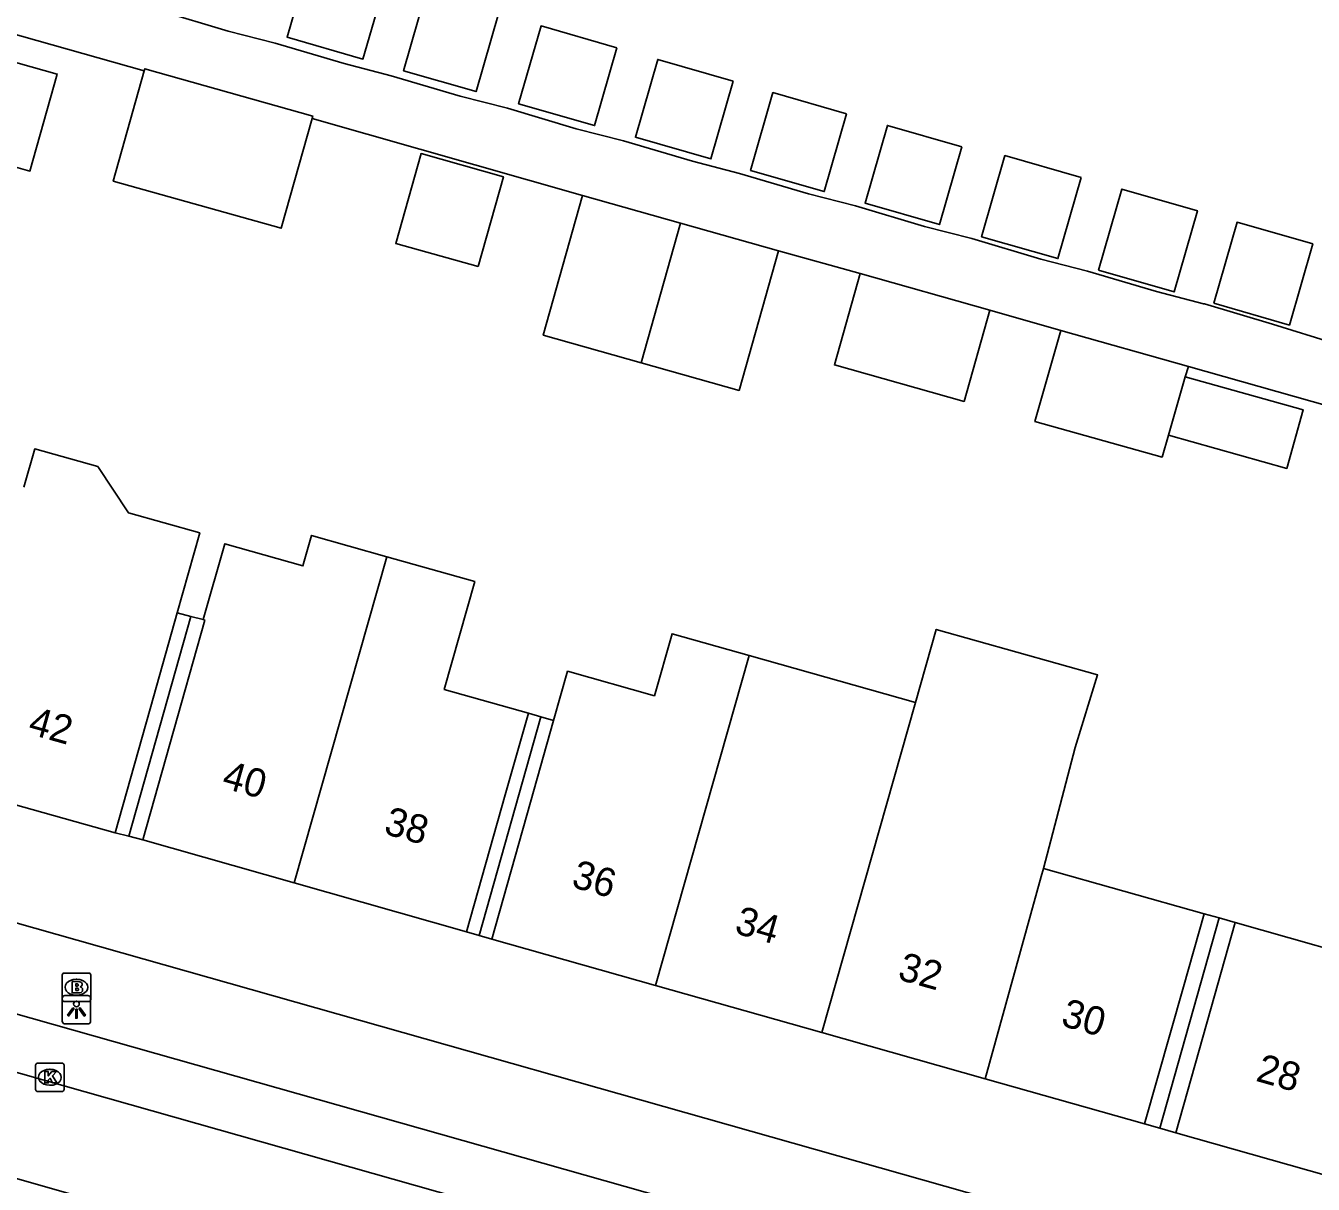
# Model space of a CAD drawing. Extents: x 158087 to 159494, y 382905 to 383981.
# Drawn here: x 158851.83 to 158897.02, y 383296.75 to 383337.43 of the extents above; entities that cross this region are included whole.
import ezdxf

# ---------------------------------------------------------------- set-up
doc = ezdxf.new("R2010")
doc.units = 0
for name, color, linetype in [('IMGEO_Brandkraan', 7, 'Continuous'), ('IMGEO_Kolk', 7, 'Continuous'), ('IMGEO_Lichtpunt', 7, 'Continuous'), ('IMGEO_Pand', 7, 'Continuous'), ('IMGEO_Pand_nummerreeks', 7, 'Continuous'), ('IMGEO_Pand_overbouw', 7, 'Continuous'), ('IMGEO_Rijbaan_lokaal_gesloten', 7, 'Continuous'), ('IMGEO_Voetpad_open', 7, 'Continuous')]:
    doc.layers.add(name, color=color, linetype=linetype)

msp = doc.modelspace()

# ---------------------------------------------------------------- linework, layer by layer
at = {"layer": 'IMGEO_Brandkraan'}
for p, q in [((158853.185, 383304.168), (158854.037, 383304.168)), ((158853.11, 383303.242), (158853.11, 383304.094)), ((158853.598, 383303.948), (158853.623, 383303.948)), ((158854.111, 383304.094), (158854.111, 383303.242)), ((158853.621, 383303.388), (158853.596, 383303.388)), ((158854.037, 383303.168), (158853.185, 383303.168))]:
    msp.add_line(p, q, dxfattribs=at)
for points in [[(158853.185, 383304.168), (158854.037, 383304.168)], [(158853.11, 383303.242), (158853.11, 383304.094)], [(158853.458, 383303.868), (158853.458, 383303.468), (158853.671, 383303.468)], [(158853.689, 383303.868), (158853.458, 383303.868)], [(158853.637, 383303.787), (158853.583, 383303.787), (158853.583, 383303.711)], [(158853.583, 383303.711), (158853.636, 383303.711)], [(158854.111, 383304.094), (158854.111, 383303.242)], [(158853.645, 383303.635), (158853.583, 383303.635), (158853.583, 383303.554)], [(158853.583, 383303.554), (158853.645, 383303.554)], [(158854.037, 383303.168), (158853.185, 383303.168)]]:
    msp.add_lwpolyline(points, dxfattribs=at)
for centre, radius, start, end in [((158853.187, 383304.092), 0.0765, 91.552, 178.448), ((158853.187, 383304.092), 0.0765, 91.552, 178.448), ((158854.035, 383304.092), 0.0765, 1.552, 88.448), ((158854.035, 383304.092), 0.0765, 1.552, 88.448), ((158853.638, 383303.749), 0.0379, 267.8285, 90.9355), ((158853.693, 383303.723), 0.145, 59.4692, 91.5367), ((158853.718, 383303.77), 0.0922, 285.5137, 58.1501), ((158853.723, 383303.578), 0.105, 301.3115, 78.989), ((158853.187, 383303.244), 0.0765, 181.552, 268.448), ((158853.187, 383303.244), 0.0765, 181.552, 268.448), ((158853.646, 383303.594), 0.0404, 269.8759, 90.5077), ((158853.677, 383303.719), 0.251, 268.6676, 293.5347), ((158854.035, 383303.244), 0.0765, 271.552, 358.448), ((158854.035, 383303.244), 0.0765, 271.552, 358.448)]:
    msp.add_arc(centre, radius, start, end, dxfattribs=at)
for centre, major_axis, ratio, start_param, end_param in [((158853.597, 383303.668), (-0.387, 0.002), 0.722429, 4.712389, 7.853982), ((158853.622, 383303.668), (-0.39, 0.002), 0.717154, 1.570796, 4.712389)]:
    msp.add_ellipse(centre, major_axis=major_axis, ratio=ratio, start_param=start_param, end_param=end_param, dxfattribs=at)
at = {"layer": 'IMGEO_Kolk'}
for p, q in [((158852.251, 383301.007), (158853.103, 383301.007)), ((158852.176, 383300.081), (158852.176, 383300.933)), ((158852.664, 383300.787), (158852.689, 383300.787)), ((158853.177, 383300.933), (158853.177, 383300.081)), ((158852.687, 383300.227), (158852.662, 383300.227)), ((158853.103, 383300.007), (158852.251, 383300.007))]:
    msp.add_line(p, q, dxfattribs=at)
for points in [[(158852.251, 383301.007), (158853.103, 383301.007)], [(158852.176, 383300.081), (158852.176, 383300.933)], [(158852.497, 383300.707), (158852.62, 383300.707), (158852.62, 383300.556), (158852.75, 383300.707), (158852.914, 383300.707), (158852.768, 383300.556), (158852.921, 383300.307), (158852.769, 383300.307), (158852.684, 383300.471), (158852.62, 383300.404), (158852.62, 383300.307), (158852.497, 383300.307), (158852.497, 383300.707)], [(158853.177, 383300.933), (158853.177, 383300.081)], [(158853.103, 383300.007), (158852.251, 383300.007)]]:
    msp.add_lwpolyline(points, dxfattribs=at)
for centre, start, end in [((158852.253, 383300.931), 91.552, 178.448), ((158852.253, 383300.931), 91.552, 178.448), ((158853.101, 383300.931), 1.552, 88.448), ((158853.101, 383300.931), 1.552, 88.448), ((158852.253, 383300.083), 181.552, 268.448), ((158852.253, 383300.083), 181.552, 268.448), ((158853.101, 383300.083), 271.552, 358.448), ((158853.101, 383300.083), 271.552, 358.448)]:
    msp.add_arc(centre, 0.0765, start, end, dxfattribs=at)
for centre, major_axis, ratio, start_param, end_param in [((158852.663, 383300.507), (-0.387, 0.002), 0.722429, 4.712389, 7.853982), ((158852.688, 383300.507), (-0.39, 0.002), 0.717154, 1.570796, 4.712389)]:
    msp.add_ellipse(centre, major_axis=major_axis, ratio=ratio, start_param=start_param, end_param=end_param, dxfattribs=at)
at = {"layer": 'IMGEO_Lichtpunt'}
for p, q in [((158853.111, 383303.284), (158853.111, 383302.477)), ((158853.111, 383303.284), (158853.111, 383302.477)), ((158854.013, 383303.379), (158853.205, 383303.379)), ((158854.013, 383303.379), (158853.205, 383303.379)), ((158854.107, 383302.477), (158854.107, 383303.284)), ((158854.107, 383302.477), (158854.107, 383303.284)), ((158853.205, 383302.383), (158854.013, 383302.383)), ((158853.205, 383302.383), (158854.013, 383302.383))]:
    msp.add_line(p, q, dxfattribs=at)
for points in [[(158853.485, 383302.948), (158853.524, 383302.92), (158853.336, 383302.658), (158853.298, 383302.685), (158853.485, 383302.948)], [(158853.587, 383302.9), (158853.634, 383302.9), (158853.634, 383302.578), (158853.587, 383302.578), (158853.587, 383302.9)], [(158853.697, 383302.92), (158853.735, 383302.947), (158853.922, 383302.685), (158853.883, 383302.657), (158853.697, 383302.92)]]:
    msp.add_lwpolyline(points, dxfattribs=at)
msp.add_circle((158853.61, 383303.082), 0.0994, dxfattribs=at)
for centre, start, end in [((158853.205, 383303.284), 90, 180), ((158853.205, 383303.284), 90, 180), ((158854.013, 383303.284), 0, 90), ((158854.013, 383303.284), 0, 90), ((158853.205, 383302.477), 180, 270), ((158853.205, 383302.477), 180, 270), ((158854.013, 383302.477), 270, 0), ((158854.013, 383302.477), 270, 360)]:
    msp.add_arc(centre, 0.0946, start, end, dxfattribs=at)
at = {"layer": 'IMGEO_Pand'}
for points in [[(158864.451, 383338.989), (158863.666, 383336.258), (158861.001, 383337.024), (158861.786, 383339.755), (158864.451, 383338.989)], [(158868.418, 383337.85), (158865.875, 383338.58), (158865.091, 383335.849), (158867.633, 383335.119), (158868.418, 383337.85)], [(158872.577, 383336.656), (158869.915, 383337.42), (158869.13, 383334.689), (158871.793, 383333.924), (158872.577, 383336.656)], [(158849.647, 383336.656), (158852.934, 383335.729), (158851.976, 383332.328), (158848.688, 383333.255)], [(158876.66, 383335.483), (158875.876, 383332.752), (158873.226, 383333.513), (158874.011, 383336.244), (158876.66, 383335.483)], [(158861.881, 383334.175), (158860.793, 383330.316), (158854.899, 383331.977), (158855.988, 383335.844)], [(158855.988, 383335.844), (158856.009, 383335.918), (158861.904, 383334.256), (158861.881, 383334.175)], [(158880.642, 383334.339), (158878.052, 383335.083), (158877.268, 383332.352), (158879.858, 383331.608), (158880.642, 383334.339)], [(158884.683, 383333.179), (158882.071, 383333.929), (158881.287, 383331.198), (158883.899, 383330.448), (158884.683, 383333.179)], [(158867.707, 383328.972), (158864.819, 383329.786), (158865.708, 383332.939), (158868.596, 383332.125), (158867.707, 383328.972)], [(158888.875, 383332.102), (158886.197, 383332.871), (158885.379, 383330.023), (158888.057, 383329.254), (158888.875, 383332.102)], [(158889.477, 383328.846), (158892.136, 383328.082), (158892.954, 383330.931), (158890.295, 383331.694), (158889.477, 383328.846)], [(158873.424, 383325.595), (158869.991, 383326.563), (158871.372, 383331.463)], [(158871.372, 383331.463), (158874.808, 383330.495)], [(158874.808, 383330.495), (158873.424, 383325.595)], [(158874.808, 383330.495), (158878.247, 383329.526)], [(158893.528, 383327.683), (158896.18, 383326.921), (158896.998, 383329.769), (158894.346, 383330.531), (158893.528, 383327.683)], [(158878.247, 383329.526), (158876.867, 383324.625), (158873.424, 383325.595)], [(158885.671, 383327.438), (158884.763, 383324.239), (158880.211, 383325.522), (158881.115, 383328.728)], [(158885.671, 383327.438), (158881.115, 383328.728)], [(158891.934, 383323.049), (158891.711, 383322.281), (158887.25, 383323.539), (158888.156, 383326.734)], [(158888.156, 383326.734), (158892.634, 383325.466)], [(158892.634, 383325.466), (158892.528, 383325.101)], [(158892.528, 383325.101), (158896.666, 383323.945), (158896.091, 383321.887), (158891.934, 383323.049)], [(158891.934, 383323.049), (158892.528, 383325.101)], [(158851.766, 383321.224), (158852.147, 383322.573), (158854.359, 383321.948), (158855.434, 383320.328), (158857.939, 383319.62), (158857.145, 383316.81), (158856.324, 383313.903), (158854.965, 383309.091), (158848.837, 383310.816)], [(158861.249, 383307.333), (158855.934, 383308.844), (158857.292, 383313.656), (158858.113, 383316.563), (158858.06, 383316.577), (158858.813, 383319.239), (158861.56, 383318.462), (158861.863, 383319.532), (158864.498, 383318.787)], [(158864.498, 383318.787), (158867.587, 383317.913), (158866.516, 383314.124), (158869.471, 383313.289), (158868.662, 383310.424), (158867.303, 383305.612), (158861.249, 383307.333)], [(158864.498, 383318.787), (158861.249, 383307.333)], [(158873.928, 383303.734), (158868.189, 383305.36), (158869.548, 383310.172), (158870.357, 383313.039), (158870.845, 383314.764), (158873.897, 383313.901), (158874.514, 383316.083), (158877.215, 383315.319)], [(158883.063, 383313.666), (158883.789, 383316.233), (158889.449, 383314.633), (158888.657, 383312.084), (158887.551, 383307.844)], [(158873.928, 383303.734), (158877.215, 383315.319)], [(158877.215, 383315.319), (158883.063, 383313.666)], [(158883.063, 383313.666), (158879.776, 383302.077)], [(158887.551, 383307.844), (158893.19, 383306.249), (158892.46, 383303.681), (158891.092, 383298.871), (158885.505, 383300.454)], [(158885.505, 383300.454), (158887.471, 383307.561), (158887.551, 383307.844)], [(158898.185, 383296.856), (158892.19, 383298.56), (158893.55, 383303.372), (158894.277, 383305.941), (158900.05, 383304.308), (158900.199, 383304.272)], [(158879.776, 383302.077), (158873.928, 383303.734)], [(158885.505, 383300.454), (158879.776, 383302.077)]]:
    msp.add_lwpolyline(points, dxfattribs=at)
at = {"layer": 'IMGEO_Pand_overbouw'}
for points in [[(158854.965, 383309.091), (158855.45, 383308.968), (158857.629, 383316.687), (158857.145, 383316.81), (158856.324, 383313.903)], [(158857.292, 383313.656), (158858.113, 383316.563), (158858.06, 383316.577), (158857.629, 383316.687), (158855.45, 383308.968), (158855.934, 383308.844)], [(158867.303, 383305.612), (158867.746, 383305.486), (158869.914, 383313.164), (158869.471, 383313.289), (158868.662, 383310.424)], [(158867.746, 383305.486), (158868.189, 383305.36), (158869.548, 383310.172), (158870.357, 383313.039), (158869.914, 383313.164)], [(158893.19, 383306.249), (158892.46, 383303.681), (158891.092, 383298.871), (158891.629, 383298.719), (158893.713, 383306.112)], [(158891.629, 383298.719), (158892.19, 383298.56), (158893.55, 383303.372), (158894.277, 383305.941), (158893.713, 383306.112)]]:
    msp.add_lwpolyline(points, close=True, dxfattribs=at)
at = {"layer": 'IMGEO_Rijbaan_lokaal_gesloten'}
for points in [[(158944.658, 383274.49), (158890.262, 383289.69), (158765.072, 383325.196), (158741.506, 383331.88)], [(158829.758, 383303.076), (158834.805, 383301.617), (158836.836, 383301.132), (158874.937, 383290.272), (158883.066, 383288.015)]]:
    msp.add_lwpolyline(points, dxfattribs=at)
at = {"layer": 'IMGEO_Voetpad_open'}
for points in [[(158855.988, 383335.844), (158838.219, 383340.877), (158837.901, 383339.752), (158837.992, 383339.726)], [(158897.772, 383326.267), (158895.592, 383326.951), (158893.207, 383327.66), (158893.172, 383327.67), (158891.519, 383328.095), (158889.099, 383328.814), (158887.453, 383329.236), (158885.033, 383329.955), (158883.372, 383330.382), (158880.952, 383331.101), (158879.3, 383331.525), (158876.88, 383332.244), (158875.226, 383332.669), (158872.806, 383333.388), (158871.153, 383333.813), (158868.733, 383334.532), (158867.08, 383334.956), (158864.66, 383335.675), (158863.007, 383336.1), (158860.587, 383336.819), (158858.934, 383337.243), (158856.514, 383337.962)], [(158871.372, 383331.463), (158861.881, 383334.175)], [(158881.115, 383328.728), (158878.247, 383329.526)], [(158888.156, 383326.734), (158885.671, 383327.438)], [(158769.481, 383325.984), (158890.831, 383291.584), (158942.057, 383277.301)], [(158925.508, 383319.517), (158915.583, 383318.967), (158892.634, 383325.466)], [(158830.055, 383312.009), (158909.214, 383289.555), (158921.656, 383286.099), (158941.914, 383281.737), (158941.836, 383281.15)]]:
    msp.add_lwpolyline(points, dxfattribs=at)

# ---------------------------------------------------------------- texts
at = {"layer": 'IMGEO_Pand_nummerreeks'}
for s, rotation, p in [('42', 344.2822, (158851.87, 383312.58)), ('40', 344.1291, (158858.673, 383310.685)), ('38', 344.1305, (158864.358, 383309.069)), ('36', 344.1806, (158870.943, 383307.199)), ('34', 344.1812, (158876.669, 383305.577)), ('32', 344.1806, (158882.393, 383303.956)), ('30', 344.1812, (158888.124, 383302.331)), ('28', 344.1291, (158894.966, 383300.391))]:
    msp.add_text(s, height=1, rotation=rotation, dxfattribs=at).set_placement(p)

doc.saveas('drawing.dxf')
